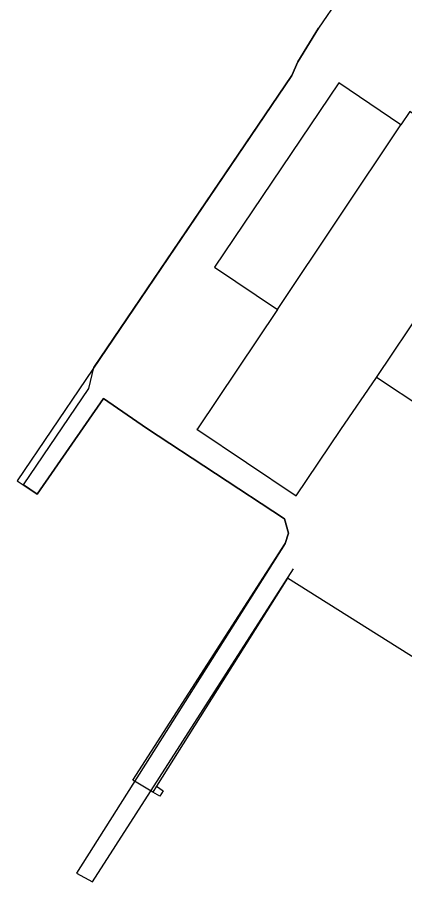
# Model space of a CAD drawing. Extents: x 124000 to 129000, y 395500 to 397503.
# Drawn here: x 126325.7 to 126435.5, y 396368.8 to 396613.5 of the extents above; entities that cross this region are included whole.
import ezdxf

# ---------------------------------------------------------------- set-up
doc = ezdxf.new("R2010")
doc.units = 0
for name, color, linetype in [('gg-afsc-draadraster', 7, 'Continuous'), ('gg-afsc-lijn draadraster', 7, 'Continuous'), ('gg-bbg-bijgebouw', 7, 'Continuous'), ('gg-bbg-tussenscheiding', 7, 'Continuous'), ('gx-grn-maaiveld', 7, 'Continuous')]:
    doc.layers.add(name, color=color, linetype=linetype)

msp = doc.modelspace()

# ---------------------------------------------------------------- linework, layer by layer
at = {"layer": 'gg-afsc-draadraster'}
msp.add_line((126455.48, 396676.35), (126411.11, 396610.46), dxfattribs=at)
at = {"layer": 'gg-afsc-lijn draadraster'}
msp.add_line((126455.48, 396676.35), (126411.11, 396610.46), dxfattribs=at)
for points in [[(126411.11, 396610.46), (126405.17, 396600.9), (126403.55, 396597.08), (126325.74, 396482.31), (126331.34, 396478.52), (126350.12, 396505.59)], [(126350.12, 396505.59), (126362.37, 396497.14), (126401.46, 396471.5), (126402.53, 396467.48), (126401.59, 396464.53), (126342.51, 396371.16), (126347.04, 396368.75), (126404.01, 396457.37)]]:
    msp.add_lwpolyline(points, dxfattribs=at)
at = {"layer": 'gg-bbg-bijgebouw'}
for p, q in [((126399.44, 396530.78), (126376.75, 396497.03)), ((126443.21, 396501.1), (126427.52, 396511.57))]:
    msp.add_line(p, q, dxfattribs=at)
for points in [[(126434.43, 396583.09), (126416.85, 396594.97), (126381.65, 396542.79), (126399.44, 396530.78)], [(126456.58, 396562.35), (126461.77, 396570.05), (126436.92, 396586.8), (126434.43, 396583.09)], [(126376.75, 396497.03), (126376.64, 396496.86), (126404.73, 396477.98), (126417.35, 396496.79), (126427.52, 396511.57)]]:
    msp.add_lwpolyline(points, dxfattribs=at)
at = {"layer": 'gg-bbg-tussenscheiding'}
for p, q in [((126399.44, 396530.78), (126434.43, 396583.09)), ((126427.52, 396511.57), (126455.17, 396552.8))]:
    msp.add_line(p, q, dxfattribs=at)
at = {"layer": 'gx-grn-maaiveld'}
msp.add_line((126365.15, 396395.83), (126364.09, 396394.15), dxfattribs=at)
for points in [[(126350.12, 396505.59), (126331.34, 396478.52), (126327.48, 396481.13), (126345.98, 396508.43), (126347.43, 396514.31), (126403.55, 396597.08), (126405.17, 396600.9), (126411.11, 396610.46)], [(126364.09, 396394.15), (126358.51, 396397.5), (126401.59, 396464.53), (126402.53, 396467.48), (126401.46, 396471.5), (126362.37, 396497.14), (126350.12, 396505.59)], [(126459.34, 396418.8), (126402.33, 396454.75), (126365.15, 396395.83)], [(126365.15, 396395.83), (126367.11, 396394.53), (126366.09, 396393), (126364.09, 396394.15)]]:
    msp.add_lwpolyline(points, dxfattribs=at)

doc.saveas('drawing.dxf')
